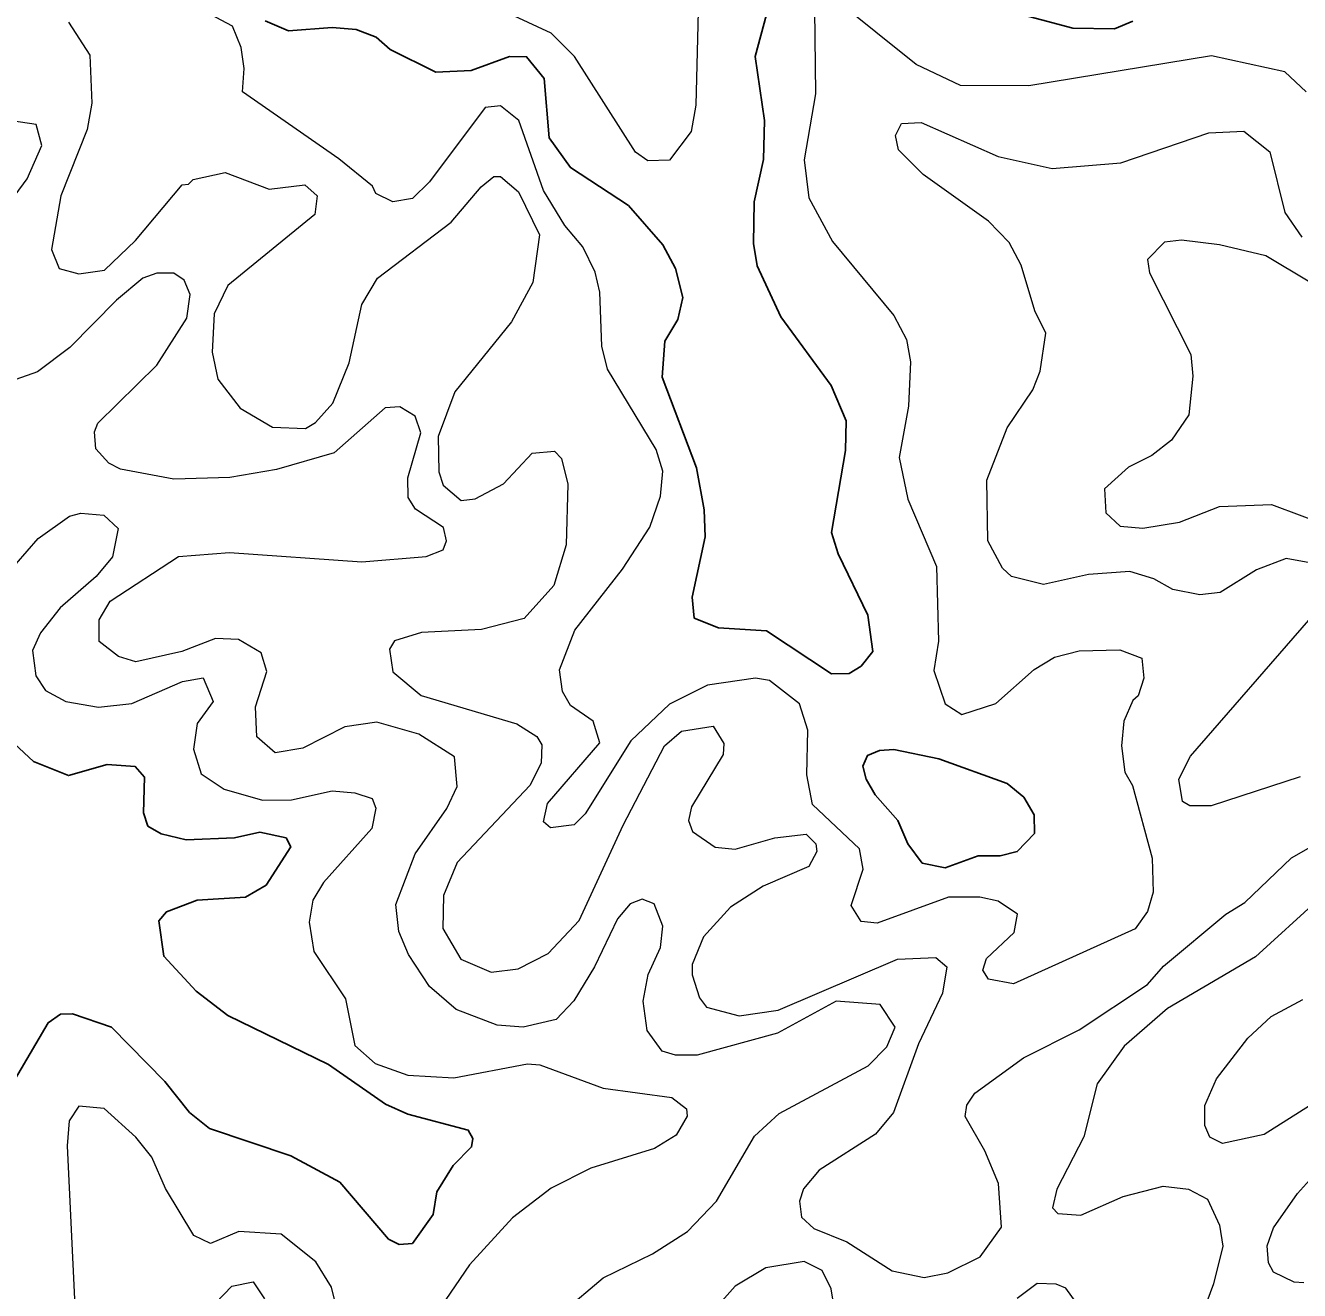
# Model space of a CAD drawing. Extents: x 763.2 to 816.8, y 7896.5 to 7952.7.
# Drawn here: x 799.036 to 801.261, y 7924.818 to 7927.027 of the extents above; entities that cross this region are included whole.
import ezdxf

# ---------------------------------------------------------------- set-up
doc = ezdxf.new("R2010")
doc.units = 0
doc.header["$LTSCALE"] = 0.064
doc.layers.add('1', color=7, linetype='Continuous', lineweight=25)
doc.layers.add('2', color=7, linetype='Continuous', lineweight=13)

msp = doc.modelspace()

# ---------------------------------------------------------------- linework, layer by layer
at = {"layer": '1'}
for points in [[(799.4541, 7927.0351), (799.495, 7927.0171), (799.5715, 7927.0234), (799.6133, 7927.0196), (799.6484, 7927.0066), (799.6727, 7926.9847), (799.7525, 7926.9454), (799.8144, 7926.9483), (799.8812, 7926.9724), (799.911, 7926.972), (799.9419, 7926.9339), (799.9503, 7926.8303), (799.9874, 7926.7785), (800.0888, 7926.7123), (800.149, 7926.6438), (800.1709, 7926.6027), (800.1836, 7926.552), (800.1749, 7926.5134), (800.1524, 7926.4754), (800.1475, 7926.4129), (800.2076, 7926.2544), (800.2212, 7926.1812), (800.2229, 7926.134), (800.2, 7926.0285), (800.2037, 7925.9923), (800.2461, 7925.9752), (800.3298, 7925.9698), (800.4434, 7925.8946), (800.474, 7925.8953), (800.495, 7925.9084), (800.5155, 7925.9339), (800.507, 7925.997), (800.4551, 7926.1042), (800.4434, 7926.1417), (800.4677, 7926.2849), (800.4692, 7926.3364), (800.4427, 7926.398), (800.3549, 7926.5183), (800.3137, 7926.607), (800.307, 7926.6464), (800.3085, 7926.7187), (800.3248, 7926.7925), (800.3264, 7926.8611), (800.3103, 7926.9725), (800.3298, 7927.0456)], [(800.7555, 7927.0514), (800.8647, 7927.0218), (800.9378, 7927.0209), (800.9695, 7927.034)], [(798.9907, 7925.1416), (799.0755, 7925.2857), (799.0967, 7925.3006), (799.118, 7925.3011), (799.1858, 7925.278), (799.2791, 7925.1834), (799.322, 7925.1293), (799.3573, 7925.1012), (799.4992, 7925.0532), (799.5846, 7925.0072), (799.6699, 7924.9079), (799.6882, 7924.8989), (799.7116, 7924.9005), (799.7478, 7924.9512), (799.7539, 7924.9904), (799.7826, 7925.0365), (799.8148, 7925.069), (799.8168, 7925.0836), (799.8091, 7925.0983), (799.7037, 7925.126), (799.6643, 7925.1435), (799.5649, 7925.2127), (799.3891, 7925.2982), (799.3339, 7925.3407), (799.2773, 7925.4019), (799.2685, 7925.4637), (799.282, 7925.4792), (799.3356, 7925.4998), (799.4202, 7925.5049), (799.4559, 7925.5261), (799.4992, 7925.5931), (799.491, 7925.6087), (799.4448, 7925.6182), (799.4006, 7925.6085), (799.3166, 7925.6052), (799.2725, 7925.6154), (799.2492, 7925.629), (799.242, 7925.652), (799.2438, 7925.7146), (799.2275, 7925.7328), (799.1786, 7925.7365), (799.1112, 7925.7173), (799.0499, 7925.7418), (798.9913, 7925.7958)]]:
    msp.add_lwpolyline(points, dxfattribs=at)
msp.add_lwpolyline([(800.7979, 7925.6159), (800.7973, 7925.6489), (800.7792, 7925.6797), (800.7504, 7925.7037), (800.6306, 7925.7465), (800.5525, 7925.7627), (800.5273, 7925.761), (800.5062, 7925.7522), (800.4984, 7925.7338), (800.5037, 7925.7112), (800.5195, 7925.6834), (800.5593, 7925.6386), (800.5768, 7925.598), (800.6018, 7925.5642), (800.642, 7925.5562), (800.6997, 7925.5771), (800.7382, 7925.5774), (800.7678, 7925.5845)], close=True, dxfattribs=at)
at = {"layer": '2'}
for points in [[(800.2135, 7927.1687), (800.2065, 7926.8878), (800.1984, 7926.8418), (800.1607, 7926.7915), (800.1229, 7926.7904), (800.1009, 7926.8058), (799.9945, 7926.9725), (799.9539, 7927.0131), (799.8896, 7927.0432)], [(799.9407, 7926.7386), (799.8974, 7926.8606), (799.8652, 7926.8866), (799.8387, 7926.8833), (799.7413, 7926.7538), (799.7118, 7926.7247), (799.6776, 7926.7191), (799.6476, 7926.7333), (799.642, 7926.746), (799.5831, 7926.7937), (799.4147, 7926.9109), (799.4178, 7926.9518), (799.4127, 7926.9883), (799.3972, 7927.0253), (799.2164, 7927.1222)], [(800.4139, 7927.0546), (800.4152, 7926.9075), (800.3956, 7926.7924), (800.4038, 7926.7257), (800.445, 7926.6496), (800.5523, 7926.5202), (800.5746, 7926.4788), (800.5811, 7926.4393), (800.5779, 7926.3619), (800.5618, 7926.2725), (800.5766, 7926.1995), (800.627, 7926.0825), (800.6305, 7925.9517), (800.6223, 7925.9007), (800.6421, 7925.8427), (800.671, 7925.824), (800.7303, 7925.8428), (800.7974, 7925.9027), (800.8327, 7925.9239), (800.876, 7925.9353), (800.9468, 7925.9369), (800.9851, 7925.922), (800.9886, 7925.8874), (800.9792, 7925.8563), (800.9695, 7925.8483), (800.9538, 7925.8124), (800.9496, 7925.7689), (800.9556, 7925.7234), (800.9691, 7925.6998), (801.0034, 7925.573), (801.0052, 7925.5138), (800.9952, 7925.4797), (800.974, 7925.4499), (800.7614, 7925.3538), (800.7175, 7925.3616), (800.7079, 7925.3778), (800.7141, 7925.3978), (800.7625, 7925.4432), (800.768, 7925.4754), (800.7345, 7925.498), (800.7022, 7925.5049), (800.6478, 7925.5048), (800.5229, 7925.4594), (800.4955, 7925.4627), (800.478, 7925.4906), (800.4989, 7925.5539), (800.4925, 7925.5895), (800.4102, 7925.667), (800.4005, 7925.7188), (800.402, 7925.7963), (800.3877, 7925.8422), (800.3351, 7925.883), (800.3106, 7925.8874), (800.227, 7925.8748), (800.1606, 7925.8417), (800.0932, 7925.7777), (800.0132, 7925.6502), (799.9939, 7925.6313), (799.9525, 7925.6258), (799.9404, 7925.6362), (799.9472, 7925.6687), (800.0386, 7925.7744), (800.0273, 7925.812), (799.9875, 7925.8393), (799.9734, 7925.864), (799.9685, 7925.9017), (799.9952, 7925.9712), (800.0787, 7926.0774), (800.126, 7926.1509), (800.1445, 7926.2051), (800.1489, 7926.2487), (800.1371, 7926.2863), (800.0521, 7926.427), (800.0422, 7926.467)], [(801.2726, 7926.9106), (801.2353, 7926.9456), (801.1071, 7926.974), (800.7883, 7926.9216), (800.6686, 7926.9219), (800.5915, 7926.9586), (800.4504, 7927.0722)], [(799.1107, 7927.0327), (799.148, 7926.9751), (799.1514, 7926.891), (799.1433, 7926.845), (799.0973, 7926.7293), (799.0812, 7926.6359), (799.0948, 7926.6022), (799.1292, 7926.593), (799.1737, 7926.5996), (799.2282, 7926.6516), (799.3094, 7926.7485), (799.3205, 7926.7495), (799.3284, 7926.7579), (799.3848, 7926.7701), (799.4616, 7926.741), (799.5239, 7926.7486), (799.5454, 7926.7291), (799.5413, 7926.6968), (799.3894, 7926.5725), (799.3655, 7926.5233), (799.3619, 7926.4566), (799.3719, 7926.4094)], [(798.9525, 7926.6428), (799.0388, 7926.7591), (799.0641, 7926.817), (799.0543, 7926.8539), (799.0113, 7926.8605)], [(801.2785, 7926.0888), (801.2374, 7926.0962), (801.1855, 7926.0764), (801.1224, 7926.0367), (801.0868, 7926.0325), (801.0395, 7926.0419), (801.0062, 7926.0606), (800.9644, 7926.0735), (800.8921, 7926.0684), (800.8139, 7926.0506), (800.7578, 7926.0646), (800.7419, 7926.0791), (800.7163, 7926.1271), (800.7149, 7926.2328), (800.7503, 7926.3244), (800.7948, 7926.3908), (800.8078, 7926.423), (800.8175, 7926.4898), (800.7985, 7926.5284), (800.7749, 7926.6084), (800.7534, 7926.6477), (800.7176, 7926.6849), (800.6033, 7926.7664), (800.5605, 7926.8094), (800.5551, 7926.8345), (800.5657, 7926.8556), (800.6, 7926.8575), (800.7347, 7926.7977), (800.8288, 7926.7773), (800.9488, 7926.7868), (801.1025, 7926.8391), (801.1634, 7926.8424), (801.2088, 7926.8064), (801.2352, 7926.7004), (801.265, 7926.6571)], [(799.5724, 7926.3671), (799.601, 7926.4378), (799.6234, 7926.5394), (799.6503, 7926.5854), (799.7793, 7926.6834), (799.8314, 7926.7451), (799.8536, 7926.7628), (799.8653, 7926.7632), (799.8968, 7926.7363), (799.9335, 7926.6612), (799.9221, 7926.5782), (799.8844, 7926.5092), (799.7856, 7926.3869), (799.7565, 7926.3093), (799.7578, 7926.2476), (799.7654, 7926.2245), (799.7967, 7926.1972), (799.8213, 7926.2001), (799.8708, 7926.2263), (799.9204, 7926.2803), (799.9599, 7926.2837), (799.9719, 7926.2709), (799.983, 7926.2257), (799.9799, 7926.1203), (799.9583, 7926.049), (799.9067, 7925.9913), (799.8324, 7925.9721), (799.7272, 7925.9668), (799.6802, 7925.9522), (799.6713, 7925.9377), (799.6776, 7925.8983), (799.7267, 7925.8568), (799.8937, 7925.8075), (799.929, 7925.7853), (799.9373, 7925.7711), (799.9366, 7925.7389), (799.9168, 7925.7), (799.7895, 7925.5655), (799.7657, 7925.5076), (799.7647, 7925.4502), (799.7959, 7925.3966), (799.8493, 7925.374), (799.8963, 7925.3801), (799.9485, 7925.4064), (800.0029, 7925.4643), (800.0798, 7925.6309), (800.152, 7925.7689), (800.1816, 7925.7945), (800.2367, 7925.8034), (800.2553, 7925.7734), (800.2542, 7925.7539), (800.199, 7925.6625), (800.1938, 7925.6389), (800.2005, 7925.6198), (800.2402, 7925.5921), (800.2749, 7925.5888), (800.3446, 7925.6084), (800.3993, 7925.615), (800.4162, 7925.5978), (800.418, 7925.5849), (800.4041, 7925.5587), (800.3243, 7925.5242), (800.267, 7925.4877), (800.2201, 7925.4355), (800.2002, 7925.3877), (800.2, 7925.3692), (800.2131, 7925.3295), (800.2249, 7925.3128), (800.2821, 7925.298), (800.3505, 7925.3076), (800.5589, 7925.3965), (800.6258, 7925.3998), (800.6448, 7925.3836), (800.637, 7925.3375), (800.5953, 7925.2492), (800.5519, 7925.1293), (800.52, 7925.091), (800.4219, 7925.0283), (800.3944, 7924.9959), (800.3874, 7924.9742), (800.3911, 7924.9464), (800.4123, 7924.9267), (800.4701, 7924.9031), (800.5491, 7924.8527), (800.6052, 7924.8412), (800.6464, 7924.8491), (800.7028, 7924.8772), (800.7404, 7924.9287), (800.7353, 7925.0051), (800.7113, 7925.0622), (800.6769, 7925.1221), (800.68, 7925.1419), (800.6935, 7925.1631), (800.7789, 7925.2244), (800.876, 7925.2736)], [(800.0422, 7926.467), (800.0389, 7926.561), (800.0305, 7926.596), (800.0093, 7926.6405), (799.9778, 7926.6774), (799.9407, 7926.7386)], [(801.279, 7926.5785), (801.2019, 7926.6243), (801.121, 7926.6437), (801.0546, 7926.652), (801.0252, 7926.6485), (800.9955, 7926.6179), (800.9986, 7926.5951), (801.0708, 7926.4523), (801.0742, 7926.4145), (801.0676, 7926.3471), (801.037, 7926.3028), (801.0026, 7926.2761), (800.962, 7926.2555), (800.9204, 7926.2181), (800.9224, 7926.1758), (800.9478, 7926.1528), (800.987, 7926.1492), (801.0509, 7926.1595), (801.121, 7926.187), (801.2116, 7926.1902), (801.3176, 7926.1509)], [(799.7228, 7925.7895), (799.6493, 7925.8107), (799.5936, 7925.8022), (799.5202, 7925.7649), (799.4719, 7925.757), (799.4399, 7925.7849), (799.4375, 7925.8372), (799.4571, 7925.899), (799.4473, 7925.9315), (799.4078, 7925.955), (799.3678, 7925.9567), (799.3086, 7925.9337), (799.2288, 7925.9158), (799.1985, 7925.9252), (799.1646, 7925.9512), (799.1646, 7925.989), (799.1837, 7926.0216), (799.3033, 7926.0999), (799.3921, 7926.1064), (799.623, 7926.0901), (799.7358, 7926.0997), (799.7651, 7926.1112), (799.7711, 7926.1272), (799.7657, 7926.1505), (799.7171, 7926.1821), (799.7039, 7926.2026), (799.7038, 7926.2372), (799.7263, 7926.3156), (799.7162, 7926.3447), (799.6896, 7926.3608), (799.6638, 7926.3595), (799.5751, 7926.2806), (799.4743, 7926.2513), (799.3924, 7926.2377), (799.2947, 7926.2347), (799.2018, 7926.2521), (799.1816, 7926.2626), (799.1584, 7926.2879), (799.1565, 7926.3172), (799.1623, 7926.3327), (799.2649, 7926.4338), (799.3173, 7926.5157), (799.3234, 7926.5573), (799.3131, 7926.5819), (799.2946, 7926.5945), (799.2649, 7926.5945), (799.2409, 7926.5856), (799.1948, 7926.5474), (799.1131, 7926.4643), (799.057, 7926.422), (798.9527, 7926.3856)], [(799.3719, 7926.4094), (799.4105, 7926.3585), (799.467, 7926.3252), (799.5248, 7926.3232), (799.5422, 7926.3335), (799.5724, 7926.3671)], [(798.9805, 7926.0424), (799.0579, 7926.1309), (799.1124, 7926.1701), (799.1324, 7926.1754), (799.1727, 7926.1718), (799.1974, 7926.1484), (799.1877, 7926.0989), (799.1591, 7926.0649), (799.0962, 7926.01), (799.0619, 7925.9665), (799.048, 7925.9357), (799.0538, 7925.8914), (799.0707, 7925.8655), (799.106, 7925.8464), (799.1636, 7925.8369), (799.2215, 7925.8428), (799.3099, 7925.8815), (799.3462, 7925.8877), (799.3634, 7925.8463), (799.3354, 7925.8083), (799.329, 7925.7631), (799.3426, 7925.7204), (799.383, 7925.6934), (799.4499, 7925.6743), (799.5004, 7925.6747), (799.5712, 7925.6907), (799.6109, 7925.6874), (799.641, 7925.6773), (799.6476, 7925.6602), (799.6409, 7925.6251), (799.5564, 7925.5307), (799.5378, 7925.5), (799.5313, 7925.4613), (799.5395, 7925.4103), (799.5944, 7925.3273), (799.6107, 7925.2461), (799.6467, 7925.2146), (799.7037, 7925.1944), (799.784, 7925.1896), (799.9126, 7925.2138), (799.9343, 7925.2124), (800.0449, 7925.1715), (800.1648, 7925.1555), (800.1902, 7925.1355), (800.1915, 7925.1228), (800.1723, 7925.0896), (800.1341, 7925.0662), (800.0232, 7925.0318), (799.9536, 7924.9971), (799.8866, 7924.945)], [(801.2616, 7925.7153), (801.1065, 7925.6643), (801.0692, 7925.6644), (801.0562, 7925.672), (801.0498, 7925.7108), (801.0703, 7925.7509), (801.2768, 7925.9888)], [(799.6826, 7925.4919), (799.7161, 7925.5809), (799.7719, 7925.6599), (799.7898, 7925.6983), (799.7852, 7925.7502), (799.7228, 7925.7895)], [(801.2469, 7925.5737), (801.3051, 7925.6069)], [(800.876, 7925.2736), (800.9953, 7925.3526), (801.023, 7925.3846), (801.1319, 7925.4752), (801.1652, 7925.4955), (801.2469, 7925.5737)], [(799.9733, 7924.7802), (800.0449, 7924.8405), (800.1309, 7924.8821), (800.1917, 7924.9216), (800.2426, 7924.9742), (800.309, 7925.088), (800.3519, 7925.1272), (800.5073, 7925.2108), (800.54, 7925.2437), (800.5545, 7925.2779), (800.5284, 7925.3174), (800.4515, 7925.3237), (800.3493, 7925.2673), (800.2091, 7925.2289), (800.1711, 7925.2289), (800.1478, 7925.2359), (800.1217, 7925.2725), (800.1146, 7925.3232), (800.1232, 7925.37), (800.1447, 7925.417), (800.149, 7925.4542), (800.134, 7925.4931), (800.1127, 7925.5017), (800.092, 7925.4936), (800.0696, 7925.4669), (800.0297, 7925.3831), (799.9937, 7925.3238), (799.9626, 7925.2914), (799.9048, 7925.2783), (799.8597, 7925.2813), (799.7882, 7925.309), (799.7415, 7925.3489), (799.7048, 7925.405), (799.6879, 7925.445), (799.6826, 7925.4919)], [(801.2948, 7925.5021), (801.1838, 7925.401), (801.0304, 7925.3108), (800.9543, 7925.2449), (800.9073, 7925.1793), (800.8838, 7925.0866), (800.8368, 7924.9952), (800.8296, 7924.9627), (800.8385, 7924.9527), (800.8786, 7924.9497), (800.9528, 7924.9822), (801.0224, 7925.0004), (801.067, 7924.9955), (801.0999, 7924.9776), (801.1211, 7924.9325), (801.1269, 7924.8959), (801.1106, 7924.8302), (801.0757, 7924.7359), (801.0742, 7924.6978), (801.0844, 7924.6802), (801.1346, 7924.6604), (801.193, 7924.685), (801.2516, 7924.6782), (801.2888, 7924.6508)], [(801.3222, 7925.1684), (801.1992, 7925.0908), (801.126, 7925.0748), (801.1043, 7925.086), (801.0956, 7925.1064), (801.0953, 7925.1415), (801.1158, 7925.1877), (801.1702, 7925.2588), (801.2113, 7925.2966), (801.2663, 7925.3262)], [(799.5785, 7924.7907), (799.5703, 7924.8244), (799.543, 7924.8683), (799.4821, 7924.9169), (799.4085, 7924.9215), (799.3589, 7924.9001), (799.3296, 7924.9146), (799.2801, 7924.9966), (799.2563, 7925.0512), (799.2287, 7925.0859), (799.1735, 7925.1363), (799.1287, 7925.1403), (799.1121, 7925.1145), (799.1088, 7925.0709), (799.1218, 7924.7907)], [(801.2684, 7924.8316), (801.2512, 7924.833), (801.2152, 7924.8501), (801.2066, 7924.8669), (801.2042, 7924.8963), (801.2155, 7924.9275), (801.2572, 7924.9877), (801.3724, 7925.1158)], [(799.8866, 7924.945), (799.811, 7924.8629), (799.761, 7924.7897), (799.731, 7924.708), (799.715, 7924.6243), (799.7014, 7924.5005)], [(800.4495, 7924.7816), (800.4427, 7924.821), (800.4271, 7924.8531), (800.3957, 7924.8689), (800.3288, 7924.858), (800.2751, 7924.8257), (800.2194, 7924.7631)], [(799.3675, 7924.7962), (799.396, 7924.8259), (799.4335, 7924.8334), (799.4533, 7924.8038)], [(800.8707, 7924.7971), (800.8526, 7924.8223), (800.8359, 7924.8293), (800.8026, 7924.8307), (800.7679, 7924.8046)]]:
    msp.add_lwpolyline(points, dxfattribs=at)

doc.saveas('drawing.dxf')
